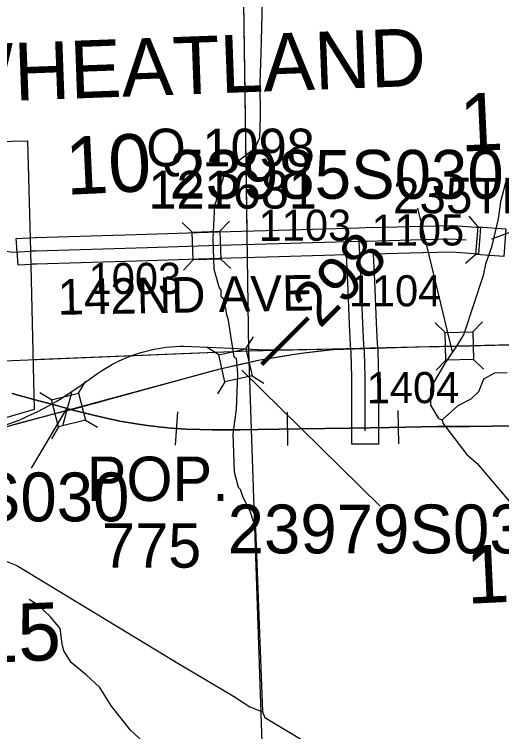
# Model space of a CAD drawing. Extents: x 128.7 to 185.5, y -21.4 to 12.6.
# Drawn here: x 137.678 to 138.775, y -10.447 to -8.833 of the extents above; entities that cross this region are included whole.
import ezdxf

# ---------------------------------------------------------------- set-up
doc = ezdxf.new("R2010")
doc.units = 0
for name, color, linetype in [('tdCoCityStreetMajor', 7, 'Continuous'), ('tdCoCorpBndry', 7, 'Continuous'), ('tdCoCorpPopTxt', 7, 'Continuous'), ('tdCoCorpTxt', 7, 'Continuous'), ('tdCoHydroRiver', 7, 'Continuous'), ('tdCoPriCL', 7, 'Continuous'), ('tdCoPrimary', 7, 'Continuous'), ('tdCoPriNonDiv', 7, 'Continuous'), ('tdCoPriNonDivCL', 7, 'Continuous'), ('tdCoPropPend', 7, 'Continuous'), ('tdCoRRCL', 7, 'Continuous'), ('tdCoSecRdNmbr', 7, 'Continuous'), ('tdCoSecRdTxt', 7, 'Continuous'), ('tdCoSecRteBand', 7, 'Continuous'), ('tdCoSecRteCL', 7, 'Continuous'), ('tdCoSectLine', 7, 'Continuous'), ('tdCoSectLinePart', 7, 'Continuous'), ('tdCoSectNmbr', 7, 'Continuous'), ('tdCoStrucNonDivPri', 7, 'Continuous'), ('tdCoStrucPriMaintName', 7, 'Continuous'), ('tdCoStrucSec', 7, 'Continuous'), ('tdCoStrucSecCoName', 7, 'Continuous'), ('tdCoStrucSecFHWANum', 7, 'Continuous'), ('tdCoSurfAsphalt', 7, 'Continuous'), ('tdCoSurfBitum', 7, 'Continuous'), ('tdCoSurfEarth', 7, 'Continuous'), ('tdStHwyPriRefPost1', 7, 'Continuous')]:
    doc.layers.add(name, color=color, linetype=linetype)

msp = doc.modelspace()

# ---------------------------------------------------------------- linework, layer by layer
at = {"layer": 'tdCoCityStreetMajor'}
msp.add_lwpolyline([(137.2075, -9.3509), (137.2127, -9.3508), (137.2276, -9.3503), (137.2952, -9.3486), (137.4211, -9.3455), (137.4491, -9.3449), (137.4686, -9.3453), (137.4821, -9.3461), (137.512, -9.349), (137.5544, -9.354), (137.5887, -9.3592), (137.6528, -9.3653), (137.6757, -9.368), (137.7141, -9.3654)], dxfattribs=at)
at = {"layer": 'tdCoCorpBndry'}
msp.add_lwpolyline([(137.4579, -9.1227), (137.7077, -9.1174), (137.7141, -9.3654), (137.7223, -9.7222), (137.5963, -9.7591)], dxfattribs=at)
at = {"layer": 'tdCoHydroRiver'}
for points in [[(138.2368, -8.7413), (138.2329, -8.9214), (138.2302, -8.9862), (138.231, -9.0619), (138.2294, -9.1109), (138.219, -9.1348), (138.1744, -9.1694), (138.1484, -9.1986), (138.1384, -9.2321), (138.134, -9.2401), (138.1312, -9.2544), (138.1283, -9.2624), (138.1244, -9.3382), (138.1265, -9.406), (138.1389, -9.4482), (138.1422, -9.4529), (138.1426, -9.4671), (138.1475, -9.4717), (138.1512, -9.4905), (138.1529, -9.4936), (138.1549, -9.5061), (138.1584, -9.5171), (138.1721, -9.6034), (138.1769, -9.6065), (138.1797, -9.6427), (138.1774, -9.7216), (138.1696, -9.7771), (138.1723, -9.8623), (138.1813, -9.8967), (138.1861, -9.9013), (138.1914, -9.9169), (138.2083, -9.9527), (138.2205, -9.9902), (138.2365, -10.4031)], [(138.7861, -9.2008), (138.772, -9.2549), (138.7669, -9.2929), (138.7515, -9.3565), (138.7385, -9.3948), (138.733, -9.4202), (138.6897, -9.5526), (138.6732, -9.5799), (138.6476, -9.617), (138.6221, -9.6604), (138.6147, -9.6764), (138.6143, -9.7127), (138.6325, -9.7422), (138.6405, -9.7451), (138.6423, -9.7529), (138.6966, -9.8238), (138.7193, -9.8436), (138.7914, -9.9282)], [(138.7871, -9.6395), (138.7588, -9.6404), (138.7339, -9.6538), (138.7222, -9.6825), (138.7054, -9.6989), (138.6758, -9.714), (138.6405, -9.7451)], [(137.661, -10.0644), (137.6833, -10.0732), (138.0421, -10.2908), (138.1707, -10.3673), (138.2077, -10.3914), (138.2365, -10.4031), (138.2416, -10.4156), (138.4716, -10.5536)], [(138.0321, -10.5295), (137.9395, -10.444), (137.8968, -10.3901), (137.8702, -10.3483), (137.8394, -10.3193), (137.8054, -10.2919), (137.7888, -10.2656), (137.7851, -10.2499), (137.7809, -10.2154), (137.7595, -10.1892), (137.7319, -10.1632), (137.711, -10.1497)]]:
    msp.add_lwpolyline(points, dxfattribs=at)
at = {"layer": 'tdCoPriCL'}
msp.add_lwpolyline([(137.6688, -9.7582), (137.6874, -9.7528), (137.7128, -9.7465), (137.722, -9.744), (137.7381, -9.7397), (137.7447, -9.7379), (137.7633, -9.7326), (137.7658, -9.7319), (137.7965, -9.7242), (137.8337, -9.7146), (137.8437, -9.7119), (137.8627, -9.7068), (137.8907, -9.6992), (138.0361, -9.659), (138.0961, -9.6427), (138.1293, -9.6337), (138.1411, -9.6305), (138.1573, -9.6268), (138.1754, -9.6227), (138.1937, -9.6186), (138.1944, -9.6184), (138.2019, -9.6168), (138.2266, -9.6112), (138.2499, -9.6074), (138.3234, -9.5954), (138.3715, -9.5895), (138.3956, -9.5873), (138.4198, -9.5855), (138.4649, -9.5839), (138.5519, -9.5817), (138.5846, -9.581), (138.6338, -9.5801), (138.7042, -9.5786), (138.7247, -9.578), (138.828, -9.5757)], dxfattribs=at)
at = {"layer": 'tdCoPrimary'}
for points in [[(137.6692, -9.7582), (137.6878, -9.7528), (137.7132, -9.7465), (137.7385, -9.7397), (137.7637, -9.7326), (137.83, -9.7158), (137.8341, -9.7146), (137.8911, -9.6992), (138.0364, -9.659), (138.0965, -9.6427), (138.1414, -9.6305), (138.1577, -9.6268), (138.1947, -9.6185), (138.2022, -9.6168), (138.227, -9.6112), (138.2503, -9.6074), (138.2755, -9.6026), (138.2998, -9.599), (138.3238, -9.5954), (138.3478, -9.5922), (138.3719, -9.5895), (138.396, -9.5873), (138.4202, -9.5855), (138.4653, -9.5839), (138.4793, -9.5834), (138.585, -9.581), (138.6342, -9.5801), (138.6559, -9.5798), (138.7251, -9.578), (138.727, -9.578), (138.7532, -9.5773), (138.8284, -9.5757)], [(138.7251, -9.578), (138.727, -9.578), (138.7532, -9.5773), (138.8284, -9.5757), (138.9192, -9.5733), (139.0235, -9.5709), (139.1156, -9.5687), (139.2071, -9.5663), (139.3063, -9.5646), (139.4056, -9.5622)], [(138.7251, -9.578), (138.727, -9.578), (138.7532, -9.5773), (138.8284, -9.5757), (138.9192, -9.5733), (139.0235, -9.5709), (139.1156, -9.5687), (139.2071, -9.5663), (139.3063, -9.5646), (139.4056, -9.5622)], [(137.6692, -9.7582), (137.6878, -9.7528), (137.7132, -9.7465), (137.7385, -9.7397), (137.7637, -9.7326), (137.83, -9.7158), (137.8341, -9.7146), (137.8911, -9.6992), (138.0364, -9.659), (138.0965, -9.6427), (138.1414, -9.6305), (138.1577, -9.6268), (138.1947, -9.6185), (138.2022, -9.6168), (138.227, -9.6112), (138.2503, -9.6074), (138.2755, -9.6026), (138.2998, -9.599), (138.3238, -9.5954), (138.3478, -9.5922), (138.3719, -9.5895), (138.396, -9.5873), (138.4202, -9.5855), (138.4653, -9.5839), (138.4793, -9.5834), (138.585, -9.581), (138.6342, -9.5801)], [(137.6692, -9.7582), (137.6878, -9.7528), (137.7132, -9.7465), (137.7385, -9.7397), (137.7637, -9.7326), (137.83, -9.7158), (137.8341, -9.7146), (137.8911, -9.6992), (138.0364, -9.659), (138.0965, -9.6427), (138.1414, -9.6305), (138.1577, -9.6268), (138.1947, -9.6185), (138.2022, -9.6168), (138.227, -9.6112), (138.2503, -9.6074), (138.2755, -9.6026), (138.2998, -9.599), (138.3238, -9.5954), (138.3478, -9.5922), (138.3719, -9.5895), (138.396, -9.5873), (138.4202, -9.5855), (138.4653, -9.5839), (138.4793, -9.5834), (138.585, -9.581), (138.6342, -9.5801)], [(138.6342, -9.5801), (138.6342, -9.5801), (138.6559, -9.5798), (138.7251, -9.578)], [(138.6342, -9.5801), (138.6342, -9.5801), (138.6559, -9.5798), (138.7251, -9.578)]]:
    msp.add_lwpolyline(points, dxfattribs=at)
at = {"layer": 'tdCoPriNonDiv'}
msp.add_lwpolyline([(137.6501, -9.7633), (137.7633, -9.7326), (138.1411, -9.6305), (138.2266, -9.6112), (138.3234, -9.5954), (138.3956, -9.5873), (138.5846, -9.581), (139.2217, -9.566), (139.7384, -9.5548)], dxfattribs=at)
at = {"layer": 'tdCoPriNonDivCL'}
msp.add_lwpolyline([(137.6688, -9.7582), (137.6874, -9.7528), (137.7128, -9.7465), (137.7381, -9.7397), (137.7633, -9.7326), (137.8297, -9.7158), (137.8337, -9.7146), (137.8907, -9.6992), (138.0361, -9.659), (138.0961, -9.6427), (138.1411, -9.6305), (138.1573, -9.6268), (138.1943, -9.6185), (138.2019, -9.6168), (138.2266, -9.6112), (138.2499, -9.6074), (138.2751, -9.6026), (138.2994, -9.599), (138.3234, -9.5954), (138.3474, -9.5922), (138.3715, -9.5895), (138.3956, -9.5873), (138.4198, -9.5855), (138.4649, -9.5839), (138.4789, -9.5834), (138.5846, -9.581), (138.6338, -9.5801), (138.6555, -9.5798), (138.7267, -9.578), (138.7528, -9.5773), (138.828, -9.5757)], dxfattribs=at)
msp.add_lwpolyline([(137.6688, -9.7582), (137.6874, -9.7528), (137.7128, -9.7465), (137.7381, -9.7397), (137.7633, -9.7326), (137.8297, -9.7158), (137.8337, -9.7146), (137.8907, -9.6992), (138.0361, -9.659), (138.0961, -9.6427), (138.1411, -9.6305), (138.1573, -9.6268), (138.1943, -9.6185), (138.2019, -9.6168), (138.2266, -9.6112), (138.2499, -9.6074), (138.2751, -9.6026), (138.2994, -9.599), (138.3234, -9.5954), (138.3474, -9.5922), (138.3715, -9.5895), (138.3956, -9.5873), (138.4198, -9.5855), (138.4649, -9.5839), (138.4789, -9.5834), (138.5846, -9.581), (138.6338, -9.5801), (138.6555, -9.5798), (138.7267, -9.578), (138.7528, -9.5773), (138.828, -9.5757)], dxfattribs=at)
at = {"layer": 'tdCoPropPend'}
for p, q in [((137.9625, -9.594), (137.9808, -9.589)), ((137.9808, -9.589), (137.9926, -9.5864)), ((137.9926, -9.5864), (138.002, -9.5845)), ((138.002, -9.5845), (138.018, -9.5821)), ((138.018, -9.5821), (138.0298, -9.5808)), ((138.0298, -9.5808), (138.0399, -9.58)), ((138.0399, -9.58), (138.0509, -9.5795)), ((138.0509, -9.5795), (138.0583, -9.5793)), ((138.0583, -9.5793), (138.1314, -9.5824)), ((138.1314, -9.5824), (138.1991, -9.5859)), ((138.1991, -9.5859), (138.2259, -9.5869)), ((138.2259, -9.5869), (138.2638, -9.5876)), ((138.2638, -9.5876), (138.3169, -9.5873)), ((138.3169, -9.5873), (138.3584, -9.5863)), ((138.3584, -9.5863), (138.4476, -9.5845)), ((137.912, -9.6136), (137.9269, -9.6068)), ((137.9269, -9.6068), (137.9445, -9.5999)), ((137.9445, -9.5999), (137.9625, -9.594)), ((137.8872, -9.6269), (137.8989, -9.6203)), ((137.8989, -9.6203), (137.912, -9.6136)), ((137.8646, -9.6414), (137.8742, -9.6349)), ((137.8742, -9.6349), (137.8872, -9.6269)), ((137.8226, -9.6708), (137.8492, -9.6522)), ((137.8492, -9.6522), (137.8598, -9.6447)), ((137.8598, -9.6447), (137.8646, -9.6414)), ((137.7989, -9.6871), (137.8226, -9.6708)), ((137.7846, -9.6963), (137.7989, -9.6871)), ((137.7559, -9.7133), (137.7719, -9.7041)), ((137.7719, -9.7041), (137.7846, -9.6963)), ((137.7305, -9.7267), (137.7559, -9.7133)), ((137.706, -9.7382), (137.7305, -9.7267)), ((137.6549, -9.7585), (137.6884, -9.7458)), ((137.6884, -9.7458), (137.706, -9.7382))]:
    msp.add_line(p, q, dxfattribs=at)
at = {"layer": 'tdCoRRCL'}
for p, q in [((137.7877, -9.7562), (137.8072, -9.6838)), ((138.0403, -9.8023), (138.0455, -9.7275)), ((138.2933, -9.8035), (138.2923, -9.7285)), ((138.5434, -9.7996), (138.5421, -9.7246))]:
    msp.add_line(p, q, dxfattribs=at)
for points in [[(138.8534, -9.758), (138.7027, -9.7604), (138.6306, -9.7606), (138.5223, -9.7625), (138.4327, -9.7638), (138.3202, -9.7656), (138.2259, -9.7669), (138.1863, -9.7677), (138.1239, -9.768), (138.0953, -9.7674), (138.0644, -9.7664), (138.0308, -9.764), (138.0023, -9.7611), (137.9716, -9.7575), (137.9472, -9.7538), (137.9155, -9.7483), (137.8785, -9.7404), (137.856, -9.7352), (137.8072, -9.7226), (137.7703, -9.7126), (137.7214, -9.6995), (137.6725, -9.6862)], [(137.6725, -9.6862), (137.7214, -9.6995), (137.7703, -9.7126), (137.8072, -9.7226), (137.856, -9.7352), (137.8785, -9.7404), (137.9155, -9.7483), (137.9472, -9.7538), (137.9716, -9.7575), (138.0023, -9.7611), (138.0308, -9.764), (138.0644, -9.7664), (138.0953, -9.7674), (138.1239, -9.768), (138.1863, -9.7677), (138.2259, -9.7669), (138.3202, -9.7656), (138.4327, -9.7638), (138.5223, -9.7625), (138.6306, -9.7606), (138.7027, -9.7604), (138.8534, -9.758)]]:
    msp.add_lwpolyline(points, dxfattribs=at)
at = {"layer": 'tdCoSecRteBand'}
msp.add_lwpolyline([(137.6862, -9.3974), (137.6821, -9.3375), (137.7121, -9.3355), (137.7143, -9.3353), (137.7245, -9.3346), (137.7251, -9.3346), (137.7258, -9.3346), (137.8255, -9.3321), (137.9766, -9.3272), (137.9766, -9.3272), (137.9766, -9.3272), (138.1362, -9.3223), (138.1362, -9.3223), (138.1362, -9.3223), (138.2714, -9.3183), (138.2714, -9.3183), (138.2714, -9.3183), (138.4529, -9.3134), (138.4826, -9.312), (138.4826, -9.3126), (138.4832, -9.3126), (138.4832, -9.3126), (138.5945, -9.3097), (138.662, -9.3077), (138.6635, -9.3077), (138.6651, -9.3078), (138.6973, -9.3101), (138.7272, -9.3123), (138.7228, -9.3722), (138.6929, -9.37), (138.6622, -9.3677), (138.5962, -9.3697), (138.5961, -9.3697), (138.5961, -9.3697), (138.4854, -9.3725), (138.4881, -9.4327), (138.4881, -9.4327), (138.4881, -9.4327), (138.4923, -9.5271), (138.4945, -9.5735), (138.4952, -9.5812), (138.4959, -9.5894), (138.496, -9.5903), (138.496, -9.5913), (138.4975, -9.6483), (138.4975, -9.6486), (138.4975, -9.649), (138.4977, -9.7701), (138.4978, -9.8001), (138.4378, -9.8002), (138.4377, -9.7702), (138.4375, -9.6495), (138.4361, -9.5938), (138.4354, -9.5865), (138.4347, -9.5782), (138.4346, -9.5776), (138.4346, -9.577), (138.4324, -9.5299), (138.4324, -9.5298), (138.4324, -9.5298), (138.4282, -9.4354), (138.4254, -9.3742), (138.4248, -9.3742), (138.2731, -9.3783), (138.138, -9.3822), (137.9785, -9.3872), (137.8274, -9.3921), (137.8273, -9.3921), (137.8271, -9.3921), (137.7279, -9.3946), (137.7184, -9.3952), (137.7161, -9.3954), (137.6862, -9.3974)], dxfattribs=at)
at = {"layer": 'tdCoSecRteCL'}
for points in [[(137.7141, -9.3654), (137.7164, -9.3653), (137.7265, -9.3646), (137.8264, -9.3621), (137.9776, -9.3572), (138.1371, -9.3523), (138.2723, -9.3483), (138.454, -9.3434)], [(138.454, -9.3434), (138.4718, -9.3429), (138.5953, -9.3397), (138.6629, -9.3377), (138.6951, -9.3401)], [(138.4677, -9.7702), (138.4675, -9.649), (138.466, -9.5921), (138.4653, -9.5839), (138.4646, -9.5755), (138.4623, -9.5284), (138.4581, -9.434), (138.454, -9.3434)]]:
    msp.add_lwpolyline(points, dxfattribs=at)
at = {"layer": 'tdCoSectLine'}
for points in [[(138.1907, -8.5986), (138.2051, -9.59)], [(138.2051, -9.59), (139.2063, -9.5664)], [(137.213, -9.6304), (138.2051, -9.59)], [(138.2051, -9.59), (138.2393, -10.6047)]]:
    msp.add_lwpolyline(points, dxfattribs=at)
at = {"layer": 'tdCoSectLinePart'}
for points in [[(138.1907, -8.5986), (138.2012, -9.3207)], [(138.2021, -9.3807), (138.2051, -9.59)], [(138.4952, -9.5831), (139.2063, -9.5664)], [(137.7193, -9.6098), (138.2051, -9.59)], [(138.2051, -9.59), (138.4353, -9.5846)], [(138.2051, -9.59), (138.2393, -10.6047)]]:
    msp.add_lwpolyline(points, dxfattribs=at)
at = {"layer": 'tdCoStrucNonDivPri'}
for p, q in [((138.6473, -9.5485), (138.6247, -9.5269)), ((138.7099, -9.5471), (138.7315, -9.5245)), ((138.1991, -9.5853), (138.2159, -9.5588)), ((138.1381, -9.599), (138.1116, -9.5823)), ((138.6487, -9.6111), (138.6271, -9.6337)), ((138.7113, -9.6097), (138.7339, -9.6313)), ((138.2129, -9.6464), (138.2394, -9.6631)), ((137.8224, -9.6852), (137.8383, -9.6583)), ((138.1518, -9.6601), (138.1351, -9.6866)), ((137.7617, -9.7007), (137.7348, -9.6848)), ((137.8379, -9.7459), (137.8648, -9.7619)), ((137.7772, -9.7614), (137.7613, -9.7883))]:
    msp.add_line(p, q, dxfattribs=at)
for points in [[(138.6473, -9.5485), (138.7099, -9.5471), (138.7113, -9.6097), (138.6487, -9.6111)], [(138.1381, -9.599), (138.1991, -9.5853), (138.2129, -9.6464), (138.1518, -9.6601)], [(137.7617, -9.7007), (137.8224, -9.6852), (137.8379, -9.7459), (137.7772, -9.7614)]]:
    msp.add_lwpolyline(points, close=True, dxfattribs=at)
at = {"layer": 'tdCoStrucPriMaintName'}
for p, q in [((138.5854, -9.2692), (138.6634, -9.5925)), ((138.5854, -9.2692), (138.6634, -9.5925)), ((138.5854, -9.2692), (138.6634, -9.5925)), ((138.1898, -9.6338), (138.5009, -9.9401)), ((138.1898, -9.6338), (138.5009, -9.9401)), ((138.1898, -9.6338), (138.5009, -9.9401)), ((137.7163, -9.854), (137.7971, -9.7174)), ((137.7163, -9.854), (137.7971, -9.7174)), ((137.7163, -9.854), (137.7971, -9.7174))]:
    msp.add_line(p, q, dxfattribs=at)
at = {"layer": 'tdCoStrucSec'}
for p, q in [((138.0781, -9.3227), (138.0552, -9.3013)), ((138.1406, -9.3208), (138.1621, -9.298)), ((138.7217, -9.3106), (138.7013, -9.2868)), ((138.7169, -9.373), (138.6932, -9.3934)), ((138.08, -9.3853), (138.0585, -9.4081)), ((138.1426, -9.3834), (138.1654, -9.4048))]:
    msp.add_line(p, q, dxfattribs=at)
for points in [[(138.7217, -9.3106), (138.7841, -9.3154), (138.7793, -9.3778), (138.7169, -9.373)], [(138.0781, -9.3227), (138.1406, -9.3208), (138.1426, -9.3834), (138.08, -9.3853)]]:
    msp.add_lwpolyline(points, close=True, dxfattribs=at)
at = {"layer": 'tdCoStrucSecFHWANum'}
msp.add_line((138.9129, -9.2799), (138.7517, -9.3389), dxfattribs=at)
at = {"layer": 'tdCoSurfAsphalt'}
msp.add_lwpolyline([(137.7141, -9.3654), (137.7164, -9.3653), (137.7265, -9.3646), (137.8264, -9.3621), (137.9776, -9.3572), (138.1371, -9.3523), (138.2723, -9.3483), (138.454, -9.3434), (138.4718, -9.3429), (138.5953, -9.3397), (138.6629, -9.3377), (138.6951, -9.3401)], dxfattribs=at)
at = {"layer": 'tdCoSurfBitum'}
msp.add_lwpolyline([(138.4653, -9.5839), (138.4646, -9.5755), (138.4623, -9.5284), (138.4581, -9.434), (138.454, -9.3434)], dxfattribs=at)
at = {"layer": 'tdCoSurfEarth'}
msp.add_lwpolyline([(138.4677, -9.7702), (138.4675, -9.649), (138.466, -9.5921), (138.4653, -9.5839)], dxfattribs=at)

# ---------------------------------------------------------------- texts
at = {"layer": 'tdCoCorpPopTxt'}
for s, p in [('POP.', (137.8407, -9.9282)), ('775', (137.8753, -10.0782))]:
    msp.add_text(s, height=0.1, dxfattribs=at).set_placement(p)
at = {"layer": 'tdCoCorpTxt'}
msp.add_text('WHEATLAND', height=0.13, rotation=2.1047, dxfattribs=at).set_placement((137.5154, -9.033))
at = {"layer": 'tdCoSecRdNmbr'}
for s, rotation, p in [('1103', 0.1052, (138.2278, -9.3425)), ('1105', 0.1052, (138.4821, -9.3532)), ('1003', 0.1047, (137.845, -9.4622)), ('1104', 0.1052, (138.4307, -9.4901)), ('1404', 0.1052, (138.471, -9.708))]:
    msp.add_text(s, height=0.07, rotation=rotation, dxfattribs=at).set_placement(p)
at = {"layer": 'tdCoSecRdTxt'}
for s, rotation, p in [('235TH ST', 359.8849, (138.5302, -9.2802)), ('142ND AVE', 1, (137.7756, -9.509))]:
    msp.add_text(s, height=0.08, rotation=rotation, dxfattribs=at).set_placement(p)
at = {"layer": 'tdCoSectNmbr'}
for s, rotation, p in [('11', 2.6577, (138.6832, -9.1418)), ('10', 2.6569, (137.7953, -9.2389)), ('14', 2.6576, (138.6975, -10.1596)), ('15', 2.6569, (137.5915, -10.2941))]:
    msp.add_text(s, height=0.13, rotation=rotation, dxfattribs=at).set_placement(p)
at = {"layer": 'tdCoStrucPriMaintName'}
for s, p in [('23985S030', (138.0266, -9.2478)), ('23985S030', (138.0266, -9.2478)), ('23985S030', (138.0266, -9.2478)), ('23976S030', (137.1842, -9.974)), ('23976S030', (137.1842, -9.974)), ('23976S030', (137.1842, -9.974)), ('23979S030', (138.1579, -10.0461)), ('23979S030', (138.1579, -10.0461)), ('23979S030', (138.1579, -10.0461))]:
    msp.add_text(s, height=0.11, dxfattribs=at).set_placement(p)
at = {"layer": 'tdCoStrucSecCoName'}
msp.add_text('Q-1098', height=0.085, dxfattribs=at).set_placement((137.9749, -9.1749))
at = {"layer": 'tdCoStrucSecFHWANum'}
msp.add_text('121681', height=0.085, dxfattribs=at).set_placement((137.9796, -9.2698))
at = {"layer": 'tdStHwyPriRefPost1'}
msp.add_text('‒‒298', height=0.1, rotation=45, dxfattribs=at).set_placement((138.2603, -9.6469))

doc.saveas('drawing.dxf')
